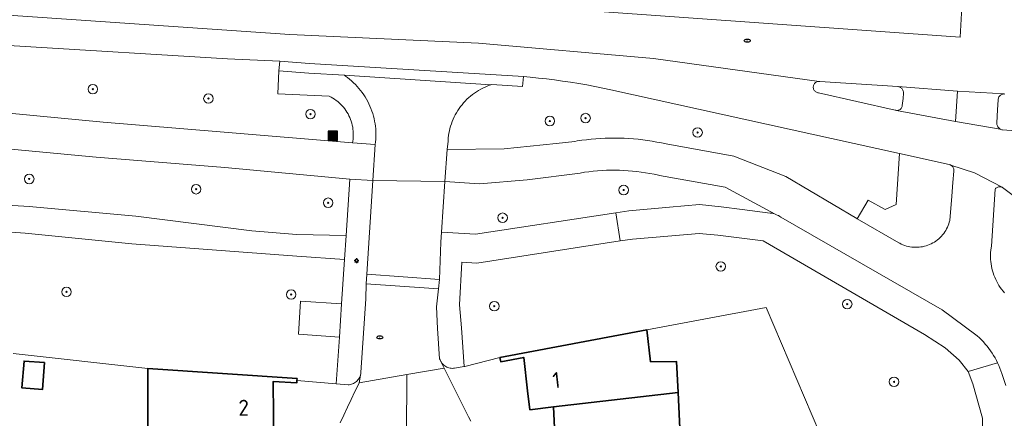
# Model space of a CAD drawing. Header units: metres. Extents: x 152610 to 160096, y 456114 to 462495.
# Tile 566 of 656: x 158381 to 158464, y 460915 to 460949. Entities that reach past the tile are written whole.
import ezdxf
from ezdxf.enums import TextEntityAlignment as Align

# ---------------------------------------------------------------- set-up
doc = ezdxf.new("R2010")
doc.units = ezdxf.units.M
doc.header["$LTSCALE"] = 0.5
doc.layers.get('0').update_dxf_attribs({"linetype": 'CONTINUOUS'})
for name, color, linetype, lineweight in [('B-PV-GR-BOOM-S', 251, 'CONTINUOUS', 25), ('B-PV-IE-MEUBILAIR-S', 251, 'CONTINUOUS', 25), ('B-PV-IE-MEUBILAIR_WEGMEUBILAIR_AFVALBAK-S', 251, 'CONTINUOUS', 25), ('B-PV-OG-BEBOUWING-GV', 6, 'CONTINUOUS', 35), ('B-PV-OG-BEBOUWING-T18', 1, 'CONTINUOUS', 18), ('B-PV-OG-TERREIN_BEGROEID-GV', 251, 'CONTINUOUS', 18), ('B-PV-OG-WEG-GV', 251, 'CONTINUOUS', 18), ('B-PV-VH-GESLOTENVERHARDING_ASFALT-GV', 251, 'CONTINUOUS', 18), ('B-PV-VH-OPENVERHARDING_BETONSTRAATSTEEN-GV', 251, 'CONTINUOUS', 18), ('B-PV-VH-OPENVERHARDING_STRAATBAKSTEEN-GV', 251, 'CONTINUOUS', 18), ('B-PV-VH-OPENVERHARDING_TEGEL-GV', 251, 'CONTINUOUS', 18)]:
    doc.layers.add(name, color=color, linetype=linetype, lineweight=lineweight)
doc.styles.add('NLCS-ISO', font='NLCS-ISO.ttf')
doc.styles.add('NLCS-ISO-M750-T18', font='NLCS-ISO.ttf', dxfattribs={"height": 1.35})

# ---------------------------------------------------------------- blocks, each defined once
blk = doc.blocks.new('SIE-WEG_AFVALBAK-SO')
h = blk.add_hatch(color=256)
h.dxf.hatch_style = 1
h.paths.add_polyline_path([(-1.5, -1.5), (1.5, -1.5), (1.5, 1.5), (-1.5, 1.5)])
for points in [[(-2, -2), (2, -2), (2, 2), (-2, 2)], [(-1.5, -1.5), (1.5, -1.5), (1.5, 1.5), (-1.5, 1.5)]]:
    blk.add_lwpolyline(points, close=True)
blk = doc.blocks.new('SIE-MEUBILAIR_PAAL_LICHTMAST-SO')
for points in [[(-0.62, 0), (-1, 0)], [(-0.71, 0.71), (-0.44, 0.44)], [(0, 1), (0, 0.62)], [(0.44, 0.44), (0.71, 0.71)], [(1, 0), (0.62, 0)], [(-0.71, -0.71), (-0.44, -0.44)], [(0, -0.62), (0, -1)], [(0.44, -0.44), (0.71, -0.71)]]:
    blk.add_lwpolyline(points)
blk.add_circle((0, 0), 0.5)
blk = doc.blocks.new('SIE-MEUBILAIR_PUT_RIOOLPUT-SO')
blk.add_ellipse((0, 0), major_axis=(1.25, 0), ratio=0.54)
at = {"style": 'NLCS-ISO'}
blk.add_text('ri', height=0.75, dxfattribs=at).set_placement((-0.04, 0.07), align=Align.MIDDLE_CENTER)
blk = doc.blocks.new('SGR-BOOM_GBKN-SO')
at = {"linetype": 'ByBlock', "lineweight": 18}
h = blk.add_hatch(color=0, dxfattribs=at)
h.dxf.hatch_style = 1
edge = h.paths.add_edge_path()
edge.add_arc((0, 0), 0.25, 0, 360)
at = {"color": 0, "linetype": 'ByBlock', "lineweight": 18}
for radius in [2, 0.25]:
    blk.add_circle((0, 0), radius, dxfattribs=at)
at = {"color": 0, "linetype": 'ByBlock', "lineweight": 18, "style": 'NLCS-ISO'}
blk.add_attdef('SOORT', (2.5, 0), '', height=1.5, dxfattribs=at)

msp = doc.modelspace()

# ---------------------------------------------------------------- linework, layer by layer
at = {"layer": 'B-PV-OG-BEBOUWING-GV', "flags": 128}
for points in [[(158433.925, 460919.868), (158433.61, 460922.555), (158421.28, 460920.23), (158421.347, 460919.879), (158423.285, 460920.242), (158423.608, 460917.447), (158423.799, 460915.848), (158425.783, 460916.079), (158436.261, 460917.305), (158436.121, 460919.889)], [(158383.055, 460919.806), (158381.334, 460919.943), (158381.153, 460917.68), (158382.875, 460917.543)], [(158404.25, 460918.461), (158391.72, 460919.308), (158391.726, 460916.598), (158391.734, 460913.779), (158400.269, 460913.8), (158402.268, 460913.805), (158402.264, 460915.423), (158402.257, 460918.235), (158404.224, 460918.102), (158404.239, 460918.304)], [(158436.514, 460911.888), (158436.261, 460917.305), (158425.783, 460916.079), (158426.001, 460911.398), (158427.996, 460911.491)]]:
    msp.add_lwpolyline(points, close=True, dxfattribs=at)
at = {"layer": 'B-PV-OG-TERREIN_BEGROEID-GV', "flags": 128}
for points in [[(158376.812, 460941.086), (158387.974, 460940.021), (158397.8, 460939.209), (158408.902, 460938.27), (158408.93, 460938.425), (158408.953, 460938.592), (158408.967, 460938.761), (158408.974, 460938.929), (158408.973, 460939.098), (158408.963, 460939.267), (158408.946, 460939.435), (158408.921, 460939.602), (158408.887, 460939.768), (158408.847, 460939.932), (158408.798, 460940.093), (158408.742, 460940.253), (158408.678, 460940.409), (158408.607, 460940.563), (158408.528, 460940.712), (158408.443, 460940.858), (158408.351, 460941), (158408.253, 460941.137), (158408.147, 460941.269), (158408.036, 460941.396), (158407.919, 460941.518), (158407.796, 460941.634), (158407.668, 460941.744), (158407.535, 460941.848), (158407.397, 460941.946), (158407.255, 460942.037), (158407.108, 460942.121), (158406.958, 460942.198), (158402.638, 460942.401), (158402.729, 460944.343), (158402.791, 460945.141), (158398.416, 460945.348), (158380.975, 460946.415), (158364.584, 460947.383)], [(158380.402, 460920.587), (158391.72, 460919.308), (158404.25, 460918.461), (158404.239, 460918.304), (158407.542, 460918.02), (158407.805, 460921.956), (158404.362, 460922.186), (158404.549, 460924.986), (158407.992, 460924.756), (158408.241, 460928.484), (158404.224, 460928.756), (158390.367, 460929.792), (158381.419, 460930.687), (158375.369, 460931.118)], [(158461.808, 460913.807), (158461.795, 460915.132), (158460.988, 460918.022), (158460.587, 460919.075), (158459.841, 460920.021), (158458.662, 460921.058), (158456.932, 460922.162), (158443.38, 460930.055), (158439.578, 460930.51), (158438.009, 460930.675), (158435.724, 460930.477), (158432.404, 460930.196), (158431.37, 460930.037), (158419.331, 460928.181), (158418.097, 460928.257), (158417.882, 460924.653), (158418.049, 460922.735), (158418.275, 460919.48), (158418.324, 460919.489), (158421.28, 460920.23), (158433.61, 460922.555), (158443.632, 460924.445), (158452.006, 460904.783)]]:
    msp.add_lwpolyline(points, dxfattribs=at)
for points in [[(158423.832, 460943.798), (158423.249, 460943.851), (158423.191, 460943.019), (158420.611, 460943.181), (158420.514, 460943.149), (158420.417, 460943.117), (158420.225, 460943.045), (158420.036, 460942.966), (158419.85, 460942.879), (158419.668, 460942.785), (158419.49, 460942.684), (158419.316, 460942.577), (158419.146, 460942.462), (158418.981, 460942.341), (158418.821, 460942.214), (158418.665, 460942.08), (158418.515, 460941.941), (158418.371, 460941.796), (158418.232, 460941.645), (158418.1, 460941.489), (158417.973, 460941.328), (158417.853, 460941.162), (158417.74, 460940.992), (158417.633, 460940.817), (158417.533, 460940.638), (158417.44, 460940.455), (158417.355, 460940.269), (158417.277, 460940.08), (158417.206, 460939.888), (158417.143, 460939.693), (158417.087, 460939.496), (158417.039, 460939.297), (158416.999, 460939.096), (158416.967, 460938.894), (158416.943, 460938.691), (158416.927, 460938.486), (158416.924, 460938.435), (158416.84, 460937.736), (158421.653, 460937.772), (158426.005, 460938.229), (158427.58, 460938.409), (158427.771, 460938.441), (158428.162, 460938.499), (158428.554, 460938.549), (158428.947, 460938.592), (158429.341, 460938.627), (158429.735, 460938.653), (158430.13, 460938.672), (158430.525, 460938.682), (158430.92, 460938.685), (158431.315, 460938.68), (158431.71, 460938.666), (158432.105, 460938.645), (158432.499, 460938.616), (158432.892, 460938.578), (158433.285, 460938.533), (158433.677, 460938.48), (158434.067, 460938.419), (158434.456, 460938.35), (158434.844, 460938.273), (158435.23, 460938.188), (158440.932, 460937.171), (158445.276, 460935.453), (158451.255, 460931.922), (158451.287, 460931.903), (158452.21, 460933.462), (158453.627, 460932.683), (158454.545, 460933.102), (158454.829, 460937.38), (158430.582, 460942.75), (158429.913, 460942.89), (158429.242, 460943.023), (158428.57, 460943.147), (158427.897, 460943.264), (158427.222, 460943.373), (158426.546, 460943.474), (158425.869, 460943.567), (158425.191, 460943.652), (158424.512, 460943.729)], [(158352.577, 460940.987), (158348.163, 460941.1), (158341.988, 460940.683), (158336.886, 460940.221), (158336.743, 460938.439), (158344.435, 460937.613), (158354.322, 460936.225), (158373.477, 460933.431), (158381.756, 460932.938), (158390.706, 460932.116), (158400.464, 460930.897), (158404.212, 460930.579), (158408.375, 460930.497), (158408.692, 460935.235), (158398.175, 460936.201), (158387.392, 460937.072), (158376.336, 460938.119), (158366.098, 460939.421), (158358.354, 460940.473)], [(158431.32, 460935.979), (158430.954, 460935.985), (158430.587, 460935.983), (158430.22, 460935.973), (158429.854, 460935.955), (158429.488, 460935.93), (158429.122, 460935.896), (158428.758, 460935.854), (158428.394, 460935.804), (158428.032, 460935.747), (158423.559, 460935.161), (158419.556, 460934.847), (158416.666, 460935.043), (158416.389, 460930.768), (158419.221, 460930.592), (158431.005, 460932.409), (158432.12, 460932.581), (158435.519, 460932.868), (158438.031, 460933.086), (158439.846, 460932.895), (158441.626, 460932.682), (158443.979, 460932.379), (158443.993, 460932.378), (158444.111, 460932.361), (158444.228, 460932.336), (158444.342, 460932.304), (158444.406, 460932.282), (158440.191, 460934.56), (158434.687, 460935.542), (158434.591, 460935.564), (158434.232, 460935.642), (158433.872, 460935.712), (158433.51, 460935.774), (158433.148, 460935.828), (158432.784, 460935.874), (158432.419, 460935.912), (158432.053, 460935.942), (158431.687, 460935.964)]]:
    msp.add_lwpolyline(points, close=True, dxfattribs=at)
at = {"layer": 'B-PV-OG-WEG-GV', "flags": 128}
msp.add_lwpolyline([(158465.963, 460932.639), (158463.485, 460934.522), (158463.445, 460934.544), (158463.389, 460934.567), (158463.33, 460934.583), (158463.27, 460934.59), (158463.209, 460934.59), (158463.149, 460934.582), (158463.091, 460934.566), (158463.034, 460934.542), (158462.982, 460934.511), (158462.934, 460934.474), (158462.892, 460934.431), (158462.855, 460934.382), (158462.544, 460929.596), (158462.522, 460929.457), (158462.498, 460929.265), (158462.482, 460929.071), (158462.474, 460928.878), (158462.475, 460928.683), (158462.483, 460928.49), (158462.499, 460928.296), (158462.523, 460928.103), (158462.555, 460927.912), (158462.595, 460927.722), (158462.642, 460927.534), (158462.698, 460927.348), (158462.761, 460927.164), (158462.831, 460926.983), (158462.909, 460926.806), (158462.994, 460926.631), (158463.087, 460926.46), (158463.186, 460926.294), (158463.292, 460926.131), (158463.404, 460925.973), (158463.523, 460925.82), (158463.649, 460925.671)], dxfattribs=at)
at = {"layer": 'B-PV-VH-GESLOTENVERHARDING_ASFALT-GV', "flags": 128}
for points in [[(158467.46, 460939.08), (158463.483, 460939.369), (158463.416, 460939.387), (158463.351, 460939.412), (158463.289, 460939.445), (158459.532, 460940.064), (158454.592, 460941.007), (158454.589, 460941.007), (158454.53, 460941.015), (158454.472, 460941.03), (158448.022, 460942.482), (158447.977, 460942.489), (158447.917, 460942.505), (158447.859, 460942.529), (158447.805, 460942.56), (158447.756, 460942.598), (158447.712, 460942.642), (158447.674, 460942.691), (158447.642, 460942.745), (158447.618, 460942.802), (158447.601, 460942.862), (158447.592, 460942.923), (158447.591, 460942.985), (158447.598, 460943.047), (158447.612, 460943.107), (158447.635, 460943.165), (158447.664, 460943.22), (158447.701, 460943.27), (158447.743, 460943.316), (158447.791, 460943.355), (158447.844, 460943.388), (158447.9, 460943.414), (158447.96, 460943.433), (158448.021, 460943.443), (158448.083, 460943.446), (158434.181, 460945.385), (158419.489, 460946.657), (158403.632, 460947.388), (158340.844, 460951.739)], [(158340.844, 460951.739), (158403.632, 460947.388), (158419.489, 460946.657), (158434.181, 460945.385), (158448.083, 460943.446), (158448.145, 460943.441), (158454.691, 460943.022), (158459.699, 460942.634), (158463.611, 460942.39), (158463.675, 460942.387)], [(158428.856, 460949.386), (158459.924, 460947.162), (158460.133, 460950.724)], [(158460.133, 460950.724), (158459.924, 460947.162), (158428.856, 460949.386)], [(158364.584, 460947.383), (158380.975, 460946.415), (158398.416, 460945.348), (158402.791, 460945.141), (158405.306, 460944.945), (158423.249, 460943.851), (158423.832, 460943.798), (158424.512, 460943.729), (158425.191, 460943.652), (158425.869, 460943.567), (158426.546, 460943.474), (158427.222, 460943.373), (158427.897, 460943.264), (158428.57, 460943.147), (158429.242, 460943.023), (158429.913, 460942.89), (158430.582, 460942.75), (158454.829, 460937.38), (158458.99, 460936.458), (158459.049, 460936.444), (158459.109, 460936.421), (158459.137, 460936.406), (158461.125, 460935.762), (158463.445, 460934.544), (158463.485, 460934.522), (158465.963, 460932.639)]]:
    msp.add_lwpolyline(points, dxfattribs=at)
for points in [[(158405.306, 460944.945), (158402.791, 460945.141), (158402.729, 460944.343), (158405.244, 460944.147), (158408.225, 460943.96), (158420.514, 460943.149), (158420.611, 460943.181), (158423.191, 460943.019), (158423.249, 460943.851)], [(158353.147, 460943.937), (158348.064, 460944.06), (158342.297, 460943.664), (158337.107, 460943.203), (158335.125, 460943.394), (158334.938, 460940.376), (158336.886, 460940.221), (158341.988, 460940.683), (158348.163, 460941.1), (158352.577, 460940.987), (158358.354, 460940.473), (158366.098, 460939.421), (158376.336, 460938.119), (158387.392, 460937.072), (158398.175, 460936.201), (158408.692, 460935.235), (158410.625, 460935.108), (158410.816, 460938.137), (158408.902, 460938.27), (158397.8, 460939.209), (158387.974, 460940.021), (158376.812, 460941.086), (158367.332, 460942.246), (158358.676, 460943.447)], [(158420.514, 460943.149), (158408.225, 460943.96), (158408.316, 460943.897), (158408.493, 460943.767), (158408.665, 460943.63), (158408.833, 460943.487), (158408.995, 460943.338), (158409.151, 460943.183), (158409.302, 460943.023), (158409.447, 460942.858), (158409.585, 460942.687), (158409.718, 460942.511), (158409.844, 460942.331), (158409.963, 460942.146), (158410.076, 460941.957), (158410.181, 460941.764), (158410.28, 460941.567), (158410.371, 460941.367), (158410.455, 460941.163), (158410.532, 460940.957), (158410.6, 460940.748), (158410.662, 460940.537), (158410.715, 460940.323), (158410.761, 460940.108), (158410.799, 460939.891), (158410.829, 460939.673), (158410.851, 460939.454), (158410.865, 460939.235), (158410.871, 460939.015), (158410.87, 460938.795), (158410.86, 460938.575), (158410.842, 460938.356), (158410.816, 460938.137), (158410.625, 460935.108), (158416.666, 460935.043), (158416.84, 460937.736), (158416.924, 460938.435), (158416.927, 460938.486), (158416.943, 460938.691), (158416.967, 460938.894), (158416.999, 460939.096), (158417.039, 460939.297), (158417.087, 460939.496), (158417.143, 460939.693), (158417.206, 460939.888), (158417.277, 460940.08), (158417.355, 460940.269), (158417.44, 460940.455), (158417.533, 460940.638), (158417.633, 460940.817), (158417.74, 460940.992), (158417.853, 460941.162), (158417.973, 460941.328), (158418.1, 460941.489), (158418.232, 460941.645), (158418.371, 460941.796), (158418.515, 460941.941), (158418.665, 460942.08), (158418.821, 460942.214), (158418.981, 460942.341), (158419.146, 460942.462), (158419.316, 460942.577), (158419.49, 460942.684), (158419.668, 460942.785), (158419.85, 460942.879), (158420.036, 460942.966), (158420.225, 460943.045), (158420.417, 460943.117)], [(158463.611, 460942.39), (158459.699, 460942.634), (158459.532, 460940.064), (158463.289, 460939.445), (158463.232, 460939.484), (158463.179, 460939.53), (158463.132, 460939.582), (158463.091, 460939.638), (158463.057, 460939.699), (158463.03, 460939.763), (158463.011, 460939.83), (158463, 460939.899), (158462.996, 460939.96), (158463.062, 460941.048), (158463.111, 460941.9), (158463.118, 460941.964), (158463.133, 460942.026), (158463.155, 460942.086), (158463.185, 460942.143), (158463.222, 460942.195), (158463.265, 460942.243), (158463.314, 460942.285), (158463.367, 460942.321), (158463.424, 460942.349), (158463.485, 460942.37), (158463.547, 460942.384)]]:
    msp.add_lwpolyline(points, close=True, dxfattribs=at)
at = {"layer": 'B-PV-VH-OPENVERHARDING_BETONSTRAATSTEEN-GV', "flags": 128}
for points in [[(158448.145, 460943.441), (158448.083, 460943.446), (158448.021, 460943.443), (158447.96, 460943.433), (158447.9, 460943.414), (158447.844, 460943.388), (158447.791, 460943.355), (158447.743, 460943.316), (158447.701, 460943.27), (158447.664, 460943.22), (158447.635, 460943.165), (158447.612, 460943.107), (158447.598, 460943.047), (158447.591, 460942.985), (158447.592, 460942.923), (158447.601, 460942.862), (158447.618, 460942.802), (158447.642, 460942.745), (158447.674, 460942.691), (158447.712, 460942.642), (158447.756, 460942.598), (158447.805, 460942.56), (158447.859, 460942.529), (158447.917, 460942.505), (158447.977, 460942.489), (158448.022, 460942.482), (158454.472, 460941.03), (158454.53, 460941.015), (158454.589, 460941.007), (158454.592, 460941.007), (158454.65, 460941.008), (158454.71, 460941.016), (158454.768, 460941.032), (158454.824, 460941.056), (158454.875, 460941.087), (158454.923, 460941.124), (158454.964, 460941.168), (158455, 460941.216), (158455.029, 460941.269), (158455.051, 460941.325), (158455.065, 460941.384), (158455.069, 460941.411), (158455.132, 460941.998), (158455.161, 460942.444), (158455.162, 460942.51), (158455.155, 460942.575), (158455.141, 460942.639), (158455.119, 460942.701), (158455.089, 460942.759), (158455.052, 460942.814), (158455.01, 460942.863), (158454.961, 460942.908), (158454.907, 460942.946), (158454.849, 460942.977), (158454.788, 460943), (158454.725, 460943.017), (158454.691, 460943.022)], [(158459.699, 460942.634), (158454.691, 460943.022), (158454.725, 460943.017), (158454.788, 460943), (158454.849, 460942.977), (158454.907, 460942.946), (158454.961, 460942.908), (158455.01, 460942.863), (158455.052, 460942.814), (158455.089, 460942.759), (158455.119, 460942.701), (158455.141, 460942.639), (158455.155, 460942.575), (158455.162, 460942.51), (158455.161, 460942.444), (158455.132, 460941.998), (158455.069, 460941.411), (158455.065, 460941.384), (158455.051, 460941.325), (158455.029, 460941.269), (158455, 460941.216), (158454.964, 460941.168), (158454.923, 460941.124), (158454.875, 460941.087), (158454.824, 460941.056), (158454.768, 460941.032), (158454.71, 460941.016), (158454.65, 460941.008), (158454.592, 460941.007), (158459.532, 460940.064)], [(158344.435, 460937.613), (158336.743, 460938.439), (158336.599, 460936.644), (158344.328, 460935.471), (158354.283, 460933.826), (158359.014, 460932.92), (158369.15, 460931.59), (158375.369, 460931.118), (158381.419, 460930.687), (158390.367, 460929.792), (158404.224, 460928.756), (158408.241, 460928.484), (158408.375, 460930.497), (158404.212, 460930.579), (158400.464, 460930.897), (158390.706, 460932.116), (158381.756, 460932.938), (158373.477, 460933.431), (158354.322, 460936.225)], [(158458.99, 460936.458), (158454.829, 460937.38), (158454.545, 460933.102), (158453.627, 460932.683), (158452.21, 460933.462), (158451.287, 460931.903), (158454.774, 460929.879), (158454.848, 460929.839), (158454.984, 460929.771), (158455.124, 460929.71), (158455.267, 460929.657), (158455.413, 460929.611), (158455.561, 460929.573), (158455.71, 460929.543), (158455.861, 460929.521), (158456.013, 460929.506), (158456.165, 460929.5), (158456.318, 460929.501), (158456.47, 460929.511), (158456.622, 460929.528), (158456.772, 460929.554), (158456.921, 460929.587), (158457.068, 460929.628), (158457.213, 460929.677), (158457.354, 460929.733), (158457.493, 460929.797), (158457.628, 460929.868), (158457.76, 460929.945), (158457.887, 460930.03), (158458.009, 460930.121), (158458.126, 460930.218), (158458.239, 460930.322), (158458.345, 460930.431), (158458.446, 460930.545), (158458.541, 460930.665), (158458.629, 460930.79), (158458.71, 460930.918), (158458.785, 460931.052), (158458.853, 460931.188), (158458.913, 460931.328), (158458.966, 460931.472), (158459.011, 460931.617), (158459.049, 460931.765), (158459.226, 460933.798), (158459.306, 460934.96), (158459.403, 460935.903), (158459.406, 460935.966), (158459.401, 460936.03), (158459.389, 460936.092), (158459.368, 460936.152), (158459.34, 460936.21), (158459.305, 460936.263), (158459.264, 460936.311), (158459.217, 460936.354), (158459.165, 460936.391), (158459.137, 460936.406), (158459.109, 460936.421), (158459.049, 460936.444)], [(158416.666, 460935.043), (158410.625, 460935.108), (158410.109, 460927.25), (158416.205, 460926.786), (158416.205, 460926.79), (158416.336, 460929.946), (158416.389, 460930.768)], [(158416.205, 460926.786), (158410.109, 460927.25), (158410.052, 460926.442), (158416.12, 460926.019)], [(158416.12, 460926.019), (158410.052, 460926.442), (158410.03, 460925.161), (158409.611, 460918.976), (158409.61, 460918.962), (158409.597, 460918.868), (158409.576, 460918.775), (158409.57, 460918.755), (158409.46, 460918.109), (158413.474, 460918.81), (158416.594, 460919.355), (158416.322, 460919.9), (158416.291, 460919.958), (158416.253, 460920.045), (158416.222, 460920.135), (158416.22, 460920.14), (158416.035, 460922.677), (158415.953, 460924.502)]]:
    msp.add_lwpolyline(points, close=True, dxfattribs=at)
for points in [[(158463.675, 460942.387), (158463.611, 460942.39), (158463.547, 460942.384), (158463.485, 460942.37), (158463.424, 460942.349), (158463.367, 460942.321), (158463.314, 460942.285), (158463.265, 460942.243), (158463.222, 460942.195), (158463.185, 460942.143), (158463.155, 460942.086), (158463.133, 460942.026), (158463.118, 460941.964), (158463.111, 460941.9), (158463.062, 460941.048), (158462.996, 460939.96), (158463, 460939.899), (158463.011, 460939.83), (158463.03, 460939.763), (158463.057, 460939.699), (158463.091, 460939.638), (158463.132, 460939.582), (158463.179, 460939.53), (158463.232, 460939.484), (158463.289, 460939.445), (158463.351, 460939.412), (158463.416, 460939.387), (158463.483, 460939.369), (158467.46, 460939.08)], [(158463.649, 460925.671), (158463.523, 460925.82), (158463.404, 460925.973), (158463.292, 460926.131), (158463.186, 460926.294), (158463.087, 460926.46), (158462.994, 460926.631), (158462.909, 460926.806), (158462.831, 460926.983), (158462.761, 460927.164), (158462.698, 460927.348), (158462.642, 460927.534), (158462.595, 460927.722), (158462.555, 460927.912), (158462.523, 460928.103), (158462.499, 460928.296), (158462.483, 460928.49), (158462.475, 460928.683), (158462.474, 460928.878), (158462.482, 460929.071), (158462.498, 460929.265), (158462.522, 460929.457), (158462.544, 460929.596), (158462.855, 460934.382), (158462.892, 460934.431), (158462.934, 460934.474), (158462.982, 460934.511), (158463.034, 460934.542), (158463.091, 460934.566), (158463.149, 460934.582), (158463.209, 460934.59), (158463.27, 460934.59), (158463.33, 460934.583), (158463.389, 460934.567), (158463.445, 460934.544), (158461.125, 460935.762), (158459.137, 460936.406), (158459.165, 460936.391), (158459.217, 460936.354), (158459.264, 460936.311), (158459.305, 460936.263), (158459.34, 460936.21), (158459.368, 460936.152), (158459.389, 460936.092), (158459.401, 460936.03), (158459.406, 460935.966), (158459.403, 460935.903), (158459.306, 460934.96), (158459.226, 460933.798), (158459.049, 460931.765), (158459.011, 460931.617), (158458.966, 460931.472), (158458.913, 460931.328), (158458.853, 460931.188), (158458.785, 460931.052), (158458.71, 460930.918), (158458.629, 460930.79), (158458.541, 460930.665), (158458.446, 460930.545), (158458.345, 460930.431), (158458.239, 460930.322), (158458.126, 460930.218), (158458.009, 460930.121), (158457.887, 460930.03), (158457.76, 460929.945), (158457.628, 460929.868), (158457.493, 460929.797), (158457.354, 460929.733), (158457.213, 460929.677), (158457.068, 460929.628), (158456.921, 460929.587), (158456.772, 460929.554), (158456.622, 460929.528), (158456.47, 460929.511), (158456.318, 460929.501), (158456.165, 460929.5), (158456.013, 460929.506), (158455.861, 460929.521), (158455.71, 460929.543), (158455.561, 460929.573), (158455.413, 460929.611), (158455.267, 460929.657), (158455.124, 460929.71), (158454.984, 460929.771), (158454.848, 460929.839), (158454.774, 460929.879), (158451.287, 460931.903), (158451.255, 460931.922), (158445.276, 460935.453), (158440.932, 460937.171), (158435.23, 460938.188), (158434.844, 460938.273), (158434.456, 460938.35), (158434.067, 460938.419), (158433.677, 460938.48), (158433.285, 460938.533), (158432.892, 460938.578), (158432.499, 460938.616), (158432.105, 460938.645), (158431.71, 460938.666), (158431.315, 460938.68), (158430.92, 460938.685), (158430.525, 460938.682), (158430.13, 460938.672), (158429.735, 460938.653), (158429.341, 460938.627), (158428.947, 460938.592), (158428.554, 460938.549), (158428.162, 460938.499), (158427.771, 460938.441), (158427.58, 460938.409), (158426.005, 460938.229), (158421.653, 460937.772), (158416.84, 460937.736), (158416.666, 460935.043), (158419.556, 460934.847), (158423.559, 460935.161), (158428.032, 460935.747), (158428.394, 460935.804), (158428.758, 460935.854), (158429.122, 460935.896), (158429.488, 460935.93), (158429.854, 460935.955), (158430.22, 460935.973), (158430.587, 460935.983), (158430.954, 460935.985), (158431.32, 460935.979), (158431.687, 460935.964), (158432.053, 460935.942), (158432.419, 460935.912), (158432.784, 460935.874), (158433.148, 460935.828), (158433.51, 460935.774), (158433.872, 460935.712), (158434.232, 460935.642), (158434.591, 460935.564), (158434.687, 460935.542), (158440.191, 460934.56), (158444.406, 460932.282), (158444.455, 460932.263), (158444.564, 460932.216), (158444.67, 460932.161), (158444.771, 460932.099), (158444.869, 460932.031), (158458.415, 460924.242), (158461.253, 460922.138), (158461.359, 460922.046), (158461.536, 460921.886), (158461.706, 460921.72), (158461.871, 460921.548), (158462.03, 460921.371), (158462.184, 460921.189), (158462.33, 460921.001), (158462.471, 460920.809), (158462.605, 460920.612), (158462.732, 460920.411), (158462.853, 460920.206), (158462.966, 460919.996), (158463.073, 460919.783), (158463.172, 460919.567), (158463.264, 460919.347), (158463.348, 460919.124), (158463.425, 460918.899), (158463.753, 460917.894)]]:
    msp.add_lwpolyline(points, dxfattribs=at)
at = {"layer": 'B-PV-VH-OPENVERHARDING_STRAATBAKSTEEN-GV', "flags": 128}
for points in [[(158418.852, 460914.883), (158418.644, 460915.246), (158416.594, 460919.355), (158413.474, 460918.81), (158413.45, 460913.67)], [(158413.45, 460913.67), (158413.474, 460918.81), (158409.46, 460918.109), (158409.444, 460918.015), (158409.115, 460917.367), (158408.793, 460916.715), (158408.479, 460916.06), (158408.171, 460915.401), (158407.871, 460914.739)]]:
    msp.add_lwpolyline(points, dxfattribs=at)
at = {"layer": 'B-PV-VH-OPENVERHARDING_TEGEL-GV', "flags": 128}
for points in [[(158405.244, 460944.147), (158402.729, 460944.343), (158402.638, 460942.401), (158406.958, 460942.198), (158407.108, 460942.121), (158407.255, 460942.037), (158407.397, 460941.946), (158407.535, 460941.848), (158407.668, 460941.744), (158407.796, 460941.634), (158407.919, 460941.518), (158408.036, 460941.396), (158408.147, 460941.269), (158408.253, 460941.137), (158408.351, 460941), (158408.443, 460940.858), (158408.528, 460940.712), (158408.607, 460940.563), (158408.678, 460940.409), (158408.742, 460940.253), (158408.798, 460940.093), (158408.847, 460939.932), (158408.887, 460939.768), (158408.921, 460939.602), (158408.946, 460939.435), (158408.963, 460939.267), (158408.973, 460939.098), (158408.974, 460938.929), (158408.967, 460938.761), (158408.953, 460938.592), (158408.93, 460938.425), (158408.902, 460938.27), (158410.816, 460938.137), (158410.842, 460938.356), (158410.86, 460938.575), (158410.87, 460938.795), (158410.871, 460939.015), (158410.865, 460939.235), (158410.851, 460939.454), (158410.829, 460939.673), (158410.799, 460939.891), (158410.761, 460940.108), (158410.715, 460940.323), (158410.662, 460940.537), (158410.6, 460940.748), (158410.532, 460940.957), (158410.455, 460941.163), (158410.371, 460941.367), (158410.28, 460941.567), (158410.181, 460941.764), (158410.076, 460941.957), (158409.963, 460942.146), (158409.844, 460942.331), (158409.718, 460942.511), (158409.585, 460942.687), (158409.447, 460942.858), (158409.302, 460943.023), (158409.151, 460943.183), (158408.995, 460943.338), (158408.833, 460943.487), (158408.665, 460943.63), (158408.493, 460943.767), (158408.316, 460943.897), (158408.225, 460943.96)], [(158410.109, 460927.25), (158410.625, 460935.108), (158408.692, 460935.235), (158408.375, 460930.497), (158408.241, 460928.484), (158407.992, 460924.756), (158407.805, 460921.956), (158407.542, 460918.02), (158408.534, 460917.935), (158408.629, 460917.944), (158408.723, 460917.96), (158408.815, 460917.985), (158408.905, 460918.017), (158408.992, 460918.056), (158409.075, 460918.103), (158409.154, 460918.156), (158409.228, 460918.216), (158409.297, 460918.282), (158409.36, 460918.354), (158409.417, 460918.43), (158409.468, 460918.511), (158409.511, 460918.596), (158409.547, 460918.684), (158409.57, 460918.755), (158409.576, 460918.775), (158409.597, 460918.868), (158409.61, 460918.962), (158409.611, 460918.976), (158410.03, 460925.161), (158410.052, 460926.442)], [(158460.587, 460919.075), (158463.073, 460919.783), (158462.966, 460919.996), (158462.853, 460920.206), (158462.732, 460920.411), (158462.605, 460920.612), (158462.471, 460920.809), (158462.33, 460921.001), (158462.184, 460921.189), (158462.03, 460921.371), (158461.871, 460921.548), (158461.706, 460921.72), (158461.536, 460921.886), (158461.359, 460922.046), (158461.253, 460922.138), (158458.415, 460924.242), (158444.869, 460932.031), (158444.771, 460932.099), (158444.67, 460932.161), (158444.564, 460932.216), (158444.455, 460932.263), (158444.406, 460932.282), (158444.342, 460932.304), (158444.228, 460932.336), (158444.111, 460932.361), (158443.993, 460932.378), (158443.979, 460932.379), (158441.626, 460932.682), (158439.846, 460932.895), (158438.031, 460933.086), (158435.519, 460932.868), (158432.12, 460932.581), (158431.005, 460932.409), (158431.37, 460930.037), (158432.404, 460930.196), (158435.724, 460930.477), (158438.009, 460930.675), (158439.578, 460930.51), (158443.38, 460930.055), (158456.932, 460922.162), (158458.662, 460921.058), (158459.841, 460920.021)], [(158431.37, 460930.037), (158431.005, 460932.409), (158419.221, 460930.592), (158416.389, 460930.768), (158416.336, 460929.946), (158416.205, 460926.79), (158416.205, 460926.786), (158416.12, 460926.019), (158415.953, 460924.502), (158416.035, 460922.677), (158416.22, 460920.14), (158416.222, 460920.135), (158416.253, 460920.045), (158416.291, 460919.958), (158416.322, 460919.9), (158416.337, 460919.874), (158416.389, 460919.795), (158416.448, 460919.72), (158416.513, 460919.65), (158416.584, 460919.587), (158416.659, 460919.529), (158416.74, 460919.478), (158416.824, 460919.434), (158416.912, 460919.397), (158417.002, 460919.367), (158417.095, 460919.346), (158417.189, 460919.332), (158417.284, 460919.326), (158417.379, 460919.328), (158417.474, 460919.338), (158418.275, 460919.48), (158418.049, 460922.735), (158417.882, 460924.653), (158418.097, 460928.257), (158419.331, 460928.181)], [(158407.805, 460921.956), (158407.992, 460924.756), (158404.549, 460924.986), (158404.362, 460922.186)]]:
    msp.add_lwpolyline(points, close=True, dxfattribs=at)
msp.add_lwpolyline([(158463.753, 460917.894), (158463.425, 460918.899), (158463.348, 460919.124), (158463.264, 460919.347), (158463.172, 460919.567), (158463.073, 460919.783), (158460.587, 460919.075), (158460.988, 460918.022), (158461.795, 460915.132), (158461.808, 460913.807)], dxfattribs=at)

# ---------------------------------------------------------------- block references
at = {"layer": 'B-PV-GR-BOOM-S', "xscale": 0.2, "yscale": 0.2, "zscale": 0.2}
for p in [(158387.102, 460942.795), (158396.808, 460942.006), (158405.377, 460940.698), (158425.477, 460940.117), (158428.476, 460940.363), (158437.881, 460939.151), (158381.764, 460935.244), (158395.777, 460934.382), (158431.67, 460934.314), (158406.863, 460933.246), (158421.51, 460931.985), (158439.824, 460927.89), (158384.892, 460925.755), (158403.756, 460925.528), (158420.813, 460924.548), (158450.446, 460924.727), (158454.372, 460918.197)]:
    msp.add_blockref('SGR-BOOM_GBKN-SO', p, dxfattribs=at)
at = {"layer": 'B-PV-IE-MEUBILAIR-S', "xscale": 0.2, "yscale": 0.2, "zscale": 0.2}
for name, p in [('SIE-MEUBILAIR_PUT_RIOOLPUT-SO', (158442.054, 460946.868)), ('SIE-MEUBILAIR_PAAL_LICHTMAST-SO', (158409.243, 460928.376)), ('SIE-MEUBILAIR_PUT_RIOOLPUT-SO', (158411.2, 460921.93))]:
    msp.add_blockref(name, p, dxfattribs=at)
at = {"layer": 'B-PV-IE-MEUBILAIR_WEGMEUBILAIR_AFVALBAK-S', "xscale": 0.2, "yscale": 0.2, "zscale": 0.2}
msp.add_blockref('SIE-WEG_AFVALBAK-SO', (158407.258, 460938.87), dxfattribs=at)

# ---------------------------------------------------------------- texts
at = {"layer": 'B-PV-OG-BEBOUWING-T18', "style": 'NLCS-ISO-M750-T18'}
for s, rotation, p in [('1', 6.6, (158426.025, 460918.335)), ('2', 0.1, (158399.763, 460916.014))]:
    msp.add_text(s, height=1.35, rotation=rotation, dxfattribs=at).set_placement(p, align=Align.MIDDLE)

doc.saveas('drawing.dxf')
